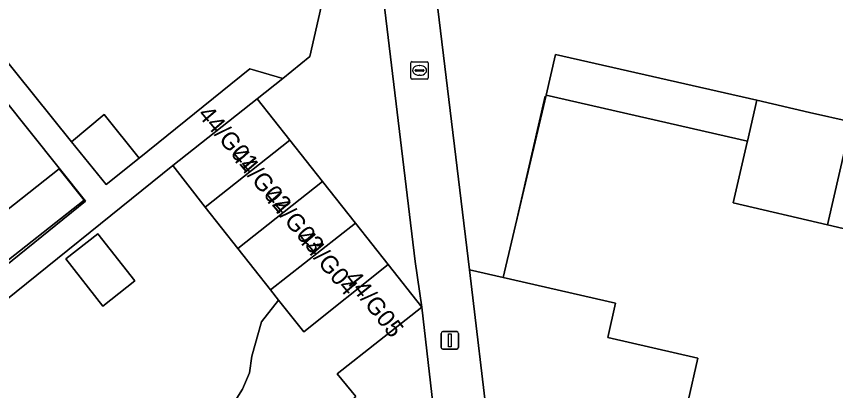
# Model space of a CAD drawing. Extents: x 159626 to 160723, y 388173 to 389416.
# Drawn here: x 160184.07 to 160230.82, y 388599.35 to 388620.71 of the extents above; entities that cross this region are included whole.
import ezdxf

# ---------------------------------------------------------------- set-up
doc = ezdxf.new("R2010")
doc.units = 0
for name, color, linetype in [('IMGEO_Erf', 7, 'Continuous'), ('IMGEO_Kolk', 7, 'Continuous'), ('IMGEO_Lichtmast', 7, 'Continuous'), ('IMGEO_Muur', 7, 'Continuous'), ('IMGEO_Pand', 7, 'Continuous'), ('IMGEO_Pand_nummerreeks', 7, 'Continuous'), ('IMGEO_Rijbaan_lokaal_open', 7, 'Continuous'), ('IMGEO_Voetpad_open', 7, 'Continuous')]:
    doc.layers.add(name, color=color, linetype=linetype)

msp = doc.modelspace()

# ---------------------------------------------------------------- linework, layer by layer
at = {"layer": 'IMGEO_Erf'}
for points in [[(160182.93, 388618.85), (160187.218, 388613.557), (160189.07, 388615.1), (160191.07, 388612.62), (160197.39, 388617.71), (160199.266, 388617.167), (160200.816, 388618.41), (160202.45, 388625.61), (160203.092, 388628.438)], [(160181.309, 388604.749), (160188.021, 388610.161), (160181.747, 388617.978)], [(160235.644, 388607.578), (160230.354, 388608.813), (160224.975, 388610.065), (160225.771, 388613.535), (160225.781, 388613.579), (160214.302, 388616.211), (160211.841, 388605.805), (160218.264, 388604.336), (160217.816, 388602.375), (160222.965, 388601.198), (160222.405, 388598.764), (160227.765, 388597.539), (160233.034, 388596.335)], [(160195.942, 388597.8), (160196.969, 388599.438), (160197.363, 388600.36), (160197.498, 388601.319), (160198.056, 388603.275), (160199.024, 388604.515), (160198.571, 388605.09), (160196.71, 388607.457), (160194.849, 388609.824), (160192.988, 388612.191), (160182.27, 388603.56)], [(160208.842, 388589.812), (160207.204, 388604.114), (160202.378, 388600.302), (160203.443, 388599.01)]]:
    msp.add_lwpolyline(points, dxfattribs=at)
for points in [[(160187.935, 388610.21), (160183.623, 388606.82), (160182.206, 388608.622), (160186.518, 388612.012)], [(160188.722, 388608.293), (160190.833, 388605.609), (160189.01, 388604.175), (160186.9, 388606.86)]]:
    msp.add_lwpolyline(points, close=True, dxfattribs=at)
at = {"layer": 'IMGEO_Kolk'}
for p, q in [((160206.575, 388617.198), (160206.575, 388618.05)), ((160206.65, 388618.124), (160207.502, 388618.124)), ((160207.063, 388617.904), (160207.088, 388617.904)), ((160207.576, 388618.05), (160207.576, 388617.198)), ((160206.834, 388617.618), (160206.834, 388617.63)), ((160207.272, 388617.581), (160206.874, 388617.581)), ((160206.877, 388617.667), (160207.275, 388617.667)), ((160207.318, 388617.63), (160207.318, 388617.618)), ((160207.502, 388617.124), (160206.65, 388617.124)), ((160207.086, 388617.344), (160207.061, 388617.344))]:
    msp.add_line(p, q, dxfattribs=at)
for points in [[(160206.575, 388617.198), (160206.575, 388618.05)], [(160206.65, 388618.124), (160207.502, 388618.124)], [(160207.576, 388618.05), (160207.576, 388617.198)], [(160207.502, 388617.124), (160206.65, 388617.124)]]:
    msp.add_lwpolyline(points, dxfattribs=at)
for centre, radius, start, end in [((160206.652, 388618.048), 0.0765, 91.552, 178.448), ((160206.652, 388618.048), 0.0765, 91.552, 178.448), ((160207.5, 388618.048), 0.0765, 1.552, 88.448), ((160207.5, 388618.048), 0.0765, 1.552, 88.448), ((160206.874, 388617.627), 0.0403, 85.8775, 175.7526), ((160206.871, 388617.617), 0.0366, 178.938, 274.7102), ((160207.275, 388617.624), 0.043, 264.8664, 352.4533), ((160207.279, 388617.629), 0.0386, 1.7309, 96.639), ((160206.652, 388617.2), 0.0765, 181.552, 268.448), ((160206.652, 388617.2), 0.0765, 181.552, 268.448), ((160207.5, 388617.2), 0.0765, 271.552, 358.448), ((160207.5, 388617.2), 0.0765, 271.552, 358.448)]:
    msp.add_arc(centre, radius, start, end, dxfattribs=at)
for centre, major_axis, ratio, start_param, end_param in [((160207.062, 388617.624), (-0.387, 0.002), 0.722429, 4.712389, 7.853982), ((160207.087, 388617.624), (-0.39, 0.002), 0.717154, 1.570796, 4.712389)]:
    msp.add_ellipse(centre, major_axis=major_axis, ratio=ratio, start_param=start_param, end_param=end_param, dxfattribs=at)
at = {"layer": 'IMGEO_Lichtmast'}
for p, q in [((160208.306, 388601.813), (160208.306, 388602.613)), ((160208.306, 388602.613), (160208.306, 388601.813)), ((160208.406, 388602.713), (160209.196, 388602.713)), ((160209.196, 388602.713), (160208.406, 388602.713)), ((160209.296, 388602.613), (160209.296, 388601.813)), ((160209.296, 388601.813), (160209.296, 388602.613)), ((160209.196, 388601.713), (160208.406, 388601.713)), ((160208.406, 388601.713), (160209.196, 388601.713))]:
    msp.add_line(p, q, dxfattribs=at)
msp.add_lwpolyline([(160208.726, 388602.588), (160208.876, 388602.588), (160208.876, 388601.838), (160208.726, 388601.838), (160208.726, 388602.588)], dxfattribs=at)
for centre, start, end in [((160208.406, 388602.613), 90, 180), ((160208.406, 388602.613), 90, 180), ((160209.196, 388602.613), 0, 90), ((160209.196, 388602.613), 360, 90), ((160208.406, 388601.813), 180, 270), ((160208.406, 388601.813), 180, 270), ((160209.196, 388601.813), 270, 0), ((160209.196, 388601.813), 270, 0)]:
    msp.add_arc(centre, 0.1, start, end, dxfattribs=at)
at = {"layer": 'IMGEO_Muur'}
for points in [[(160202.45, 388625.61), (160200.816, 388618.41), (160199.266, 388617.167)], [(160214.226, 388616.158), (160211.841, 388605.805)]]:
    msp.add_lwpolyline(points, dxfattribs=at)
at = {"layer": 'IMGEO_Pand'}
for points in [[(160214.302, 388616.211), (160225.781, 388613.579), (160226.318, 388615.923), (160214.833, 388618.527)], [(160199.68, 388613.64), (160197.814, 388616.003), (160192.988, 388612.191), (160194.849, 388609.824)], [(160231.703, 388614.688), (160229.335, 388615.231), (160226.318, 388615.923), (160225.781, 388613.579), (160225.771, 388613.535), (160224.975, 388610.065), (160230.354, 388608.813)], [(160187.218, 388613.557), (160189.199, 388611.111), (160191.07, 388612.62), (160189.07, 388615.1)], [(160231.703, 388614.688), (160230.354, 388608.813), (160235.644, 388607.578), (160236.991, 388613.476)], [(160199.68, 388613.64), (160194.849, 388609.824), (160196.71, 388607.457), (160201.546, 388611.277)], [(160187.935, 388610.21), (160186.518, 388612.012), (160182.206, 388608.622), (160183.623, 388606.82)], [(160203.413, 388608.914), (160201.546, 388611.277), (160196.71, 388607.457), (160198.571, 388605.09)], [(160199.024, 388604.515), (160200.471, 388602.702), (160205.279, 388606.551), (160203.413, 388608.914), (160198.571, 388605.09)], [(160186.9, 388606.86), (160189.01, 388604.175), (160190.833, 388605.609), (160188.722, 388608.293)], [(160194.764, 388596.758), (160202.218, 388587.459), (160206.594, 388590.929), (160201.444, 388597.425), (160203.443, 388599.01), (160202.378, 388600.302), (160207.204, 388604.114), (160205.279, 388606.551), (160200.471, 388602.702), (160199.024, 388604.515), (160198.056, 388603.275), (160197.498, 388601.319), (160197.363, 388600.36), (160196.969, 388599.438), (160195.942, 388597.8), (160195.219, 388597.102)], [(160222.405, 388598.764), (160222.965, 388601.198), (160217.816, 388602.375), (160218.264, 388604.336), (160211.841, 388605.805), (160209.929, 388606.242), (160211.057, 388596.802), (160213.197, 388597.136), (160216.177, 388596.453), (160215.078, 388591.65), (160220.485, 388590.413)]]:
    msp.add_lwpolyline(points, close=True, dxfattribs=at)
at = {"layer": 'IMGEO_Rijbaan_lokaal_open'}
for points in [[(160202.45, 388625.61), (160200.816, 388618.41), (160199.266, 388617.167), (160197.814, 388616.003), (160199.68, 388613.64), (160201.546, 388611.277), (160203.413, 388608.914), (160205.279, 388606.551), (160207.204, 388604.114), (160206.833, 388606.711), (160204.445, 388626.473), (160207.478, 388639.766), (160205.792, 388640.146), (160204.449, 388634.417), (160203.092, 388628.438)], [(160207.488, 388626.34), (160210.414, 388639.103), (160207.478, 388639.766), (160204.445, 388626.473), (160206.833, 388606.711), (160207.204, 388604.114), (160208.842, 388589.812), (160211.827, 388590.336), (160211.057, 388596.802), (160209.929, 388606.242)]]:
    msp.add_lwpolyline(points, close=True, dxfattribs=at)
msp.add_lwpolyline([(160207.488, 388626.34), (160209.929, 388606.242), (160211.841, 388605.805), (160214.302, 388616.211), (160214.833, 388618.527), (160226.318, 388615.923), (160229.335, 388615.231), (160231.703, 388614.688)], dxfattribs=at)
at = {"layer": 'IMGEO_Voetpad_open'}
msp.add_lwpolyline([(160187.218, 388613.557), (160182.93, 388618.85), (160181.747, 388617.978), (160188.021, 388610.161), (160181.309, 388604.749), (160182.27, 388603.56), (160192.988, 388612.191), (160197.814, 388616.003), (160199.266, 388617.167), (160197.39, 388617.71), (160191.07, 388612.62), (160189.199, 388611.111)], close=True, dxfattribs=at)

# ---------------------------------------------------------------- texts
at = {"layer": 'IMGEO_Pand_nummerreeks'}
for s, rotation, p in [('44/G01', 310.377, (160194.369, 388615.086)), ('44/G02', 310.377, (160196.249, 388612.737)), ('44/G03', 310.377, (160198.109, 388610.428)), ('44/G04', 310.377, (160200.029, 388608.038)), ('44/G05', 308.3054, (160202.745, 388605.726))]:
    msp.add_text(s, height=1, rotation=rotation, dxfattribs=at).set_placement(p)

doc.saveas('drawing.dxf')
